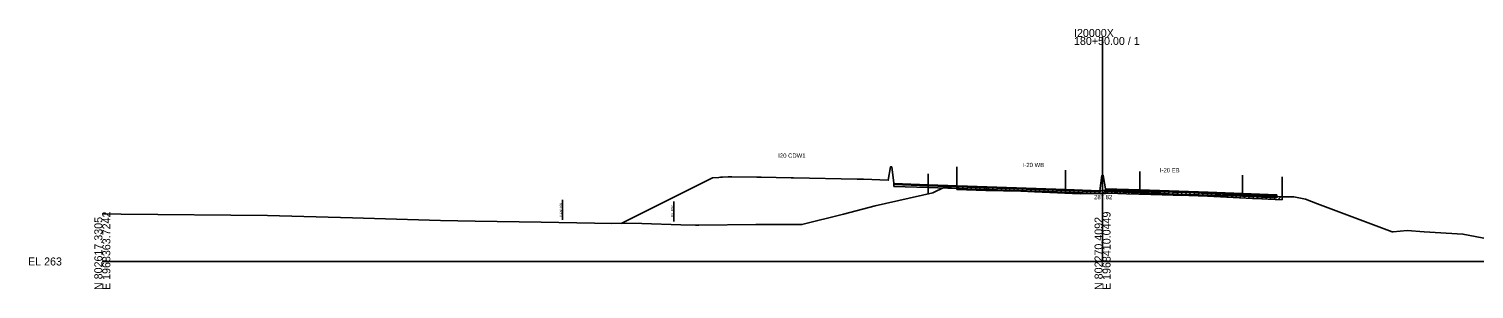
# Model space of a CAD drawing. Extents: x -4026 to 9638, y -10 to 19609.
# Drawn here: x 4974 to 5480, y 1990 to 2082 of the extents above; entities that cross this region are included whole.
import ezdxf

# ---------------------------------------------------------------- set-up
doc = ezdxf.new("R2010")
doc.units = 0
for name, color, linetype in [('Default', 7, 'Continuous'), ('RD_EX_Road', 7, 'Continuous'), ('RD_GPK_XS_Cell', 7, 'Continuous'), ('RD_PD_ALT1_TrvlWay', 7, 'Continuous'), ('RD_TX_Misc1', 7, 'Continuous'), ('RD_XS_Base', 7, 'Continuous'), ('RD_XS_ExGround', 7, 'Continuous'), ('RD_XS_ExPaveRet', 7, 'Continuous'), ('RD_XS_ExRW', 7, 'Continuous'), ('RD_XS_MedBWall', 7, 'Continuous'), ('RD_XS_NewRW', 7, 'Continuous'), ('RD_XS_Pave', 7, 'Continuous'), ('RD_XS_PaveOvlay', 7, 'Continuous'), ('RD_XS_TX_Elev_EX', 7, 'Continuous')]:
    doc.layers.add(name, color=color, linetype=linetype)

msp = doc.modelspace()

# ---------------------------------------------------------------- linework, layer by layer
at = {"layer": 'RD_EX_Road'}
for p, q in [((5298.96, 2033.22), (5298.96, 2026.22)), ((5412.87, 2029.63), (5412.87, 2022.63))]:
    msp.add_line(p, q, dxfattribs=at)
at = {"layer": 'RD_GPK_XS_Cell'}
for p, q in [((5350, 2000), (5350, 2078.67)), ((5000, 2000), (5350, 2000)), ((5350, 2000), (5700, 2000))]:
    msp.add_line(p, q, dxfattribs=at)
at = {"layer": 'RD_PD_ALT1_TrvlWay'}
for p, q in [((5289, 2030.71), (5289, 2023.71)), ((5337, 2031.97), (5337, 2024.97)), ((5363, 2031.53), (5363, 2024.53)), ((5399, 2030.27), (5399, 2023.27))]:
    msp.add_line(p, q, dxfattribs=at)
at = {"layer": 'RD_XS_Base'}
for points in [[(5277, 2026.94), (5277, 2026.27)], [(5289, 2026.54), (5277, 2026.94)], [(5277, 2026.27), (5289, 2025.87)], [(5337, 2024.91), (5313, 2025.73), (5289, 2026.54)], [(5289, 2026.54), (5289, 2025.87)], [(5289, 2026.54), (5289, 2026.54), (5289, 2025.87), (5289, 2025.87)], [(5289, 2025.87), (5313, 2025.06), (5337, 2024.24)], [(5337, 2024.24), (5337, 2024.91)], [(5349, 2024.44), (5337, 2024.91)], [(5337, 2024.24), (5349, 2023.77)], [(5349, 2023.77), (5349, 2024.44)], [(5351, 2024.47), (5351, 2025.14)], [(5351, 2025.14), (5363, 2024.72)], [(5363, 2024.05), (5351, 2024.47)], [(5363, 2024.05), (5363, 2024.72)], [(5363, 2024.72), (5387, 2023.91), (5399, 2023.5)], [(5399, 2022.83), (5387, 2023.24), (5363, 2024.05)], [(5399, 2023.5), (5399, 2023.5), (5399, 2022.83), (5399, 2022.83)], [(5399, 2022.83), (5399, 2023.5)], [(5399, 2023.5), (5411, 2023.02)], [(5411, 2022.35), (5399, 2022.83)], [(5411, 2023.02), (5411, 2022.35)]]:
    msp.add_lwpolyline(points, dxfattribs=at)
at = {"layer": 'RD_XS_ExGround'}
msp.add_lwpolyline([(5000, 2016.66), (5006.58, 2016.54), (5057.84, 2016.11), (5087.49, 2015.24), (5118.37, 2014.41), (5130.5, 2014.16), (5153.5, 2013.74), (5172.25, 2013.48), (5178.34, 2013.27), (5183.48, 2013.38), (5188.78, 2013.36), (5202.46, 2012.89), (5207.61, 2012.76), (5208.75, 2012.73), (5228.66, 2013), (5242.74, 2012.94), (5244.79, 2012.91), (5259.32, 2016.57), (5270.43, 2019.53), (5290.62, 2024.07), (5294.72, 2026.02), (5295.29, 2026.03), (5298.96, 2026.22), (5309.13, 2025.82), (5321.35, 2025.62), (5326.2, 2025.44), (5342.16, 2024.75), (5346.95, 2024.76), (5349.19, 2024.75), (5350.19, 2024.84), (5351.79, 2024.97), (5355.33, 2024.79), (5358.39, 2024.66), (5366.89, 2024.43), (5374.7, 2024.24), (5380.18, 2024.14), (5386.66, 2023.85), (5402.52, 2023.11), (5405.68, 2022.97), (5407.91, 2022.86), (5412.87, 2022.63), (5413.43, 2022.62), (5416.87, 2022.69), (5421.03, 2021.81), (5425.19, 2020.21), (5451.3, 2010.33), (5451.7, 2010.35), (5456.55, 2010.8), (5462.49, 2010.36), (5476.11, 2009.61), (5494.48, 2006.09)], dxfattribs=at)
at = {"layer": 'RD_XS_ExPaveRet'}
for p, q in [((5298.96, 2025.22), (5298.96, 2026.22)), ((5298.96, 2025.22), (5299.92, 2026.18)), ((5298.96, 2025.22), (5309.13, 2024.82)), ((5300.46, 2025.16), (5301.42, 2026.12)), ((5301.96, 2025.1), (5302.92, 2026.07)), ((5303.46, 2025.04), (5304.42, 2026.01)), ((5304.96, 2024.98), (5305.92, 2025.95)), ((5306.46, 2024.93), (5307.42, 2025.89)), ((5307.96, 2024.87), (5308.92, 2025.83)), ((5309.13, 2024.82), (5321.35, 2024.62)), ((5309.46, 2024.81), (5310.45, 2025.8)), ((5310.96, 2024.79), (5311.95, 2025.77)), ((5312.46, 2024.77), (5313.45, 2025.75)), ((5313.96, 2024.74), (5314.95, 2025.73)), ((5315.46, 2024.72), (5316.45, 2025.7)), ((5316.96, 2024.69), (5317.95, 2025.68)), ((5318.46, 2024.67), (5319.45, 2025.65)), ((5319.96, 2024.64), (5320.95, 2025.63)), ((5321.35, 2024.62), (5326.2, 2024.44)), ((5321.46, 2024.62), (5322.43, 2025.58)), ((5322.96, 2024.56), (5323.93, 2025.53)), ((5324.46, 2024.51), (5325.43, 2025.47)), ((5325.96, 2024.45), (5326.92, 2025.41)), ((5326.2, 2024.44), (5342.16, 2023.75)), ((5327.46, 2024.39), (5328.42, 2025.34)), ((5328.96, 2024.32), (5329.92, 2025.28)), ((5330.46, 2024.26), (5331.42, 2025.21)), ((5331.96, 2024.19), (5332.92, 2025.15)), ((5333.46, 2024.12), (5334.42, 2025.08)), ((5334.96, 2024.06), (5335.92, 2025.02)), ((5336.46, 2023.99), (5337.42, 2024.95)), ((5337.96, 2023.93), (5338.92, 2024.89)), ((5339.46, 2023.86), (5340.42, 2024.82)), ((5340.96, 2023.8), (5341.92, 2024.76)), ((5342.16, 2023.75), (5346.95, 2023.76)), ((5342.46, 2023.75), (5343.47, 2024.75)), ((5343.96, 2023.75), (5344.97, 2024.76)), ((5345.46, 2023.76), (5346.47, 2024.76)), ((5346.95, 2023.76), (5349.19, 2023.75)), ((5346.96, 2023.76), (5347.96, 2024.76)), ((5348.46, 2023.76), (5349.48, 2024.78)), ((5349.19, 2023.75), (5350.19, 2023.84)), ((5349.96, 2023.82), (5351.05, 2024.91)), ((5350.19, 2023.84), (5351.79, 2023.97)), ((5351.46, 2023.94), (5352.46, 2024.93)), ((5351.79, 2023.97), (5355.33, 2023.79)), ((5352.96, 2023.91), (5353.91, 2024.86)), ((5354.46, 2023.83), (5355.42, 2024.78)), ((5355.33, 2023.79), (5358.39, 2023.66)), ((5355.96, 2023.76), (5356.92, 2024.72)), ((5357.46, 2023.7), (5358.42, 2024.66)), ((5358.39, 2023.66), (5366.89, 2023.43)), ((5358.96, 2023.65), (5359.94, 2024.62)), ((5360.46, 2023.61), (5361.44, 2024.58)), ((5361.96, 2023.56), (5362.94, 2024.54)), ((5363.46, 2023.52), (5364.44, 2024.49)), ((5364.96, 2023.48), (5365.94, 2024.45)), ((5366.46, 2023.44), (5367.44, 2024.41)), ((5366.89, 2023.43), (5374.7, 2023.24)), ((5367.96, 2023.4), (5368.94, 2024.38)), ((5369.46, 2023.37), (5370.44, 2024.34)), ((5370.96, 2023.33), (5371.94, 2024.31)), ((5372.46, 2023.3), (5373.44, 2024.27)), ((5373.96, 2023.26), (5374.94, 2024.24)), ((5374.7, 2023.24), (5380.18, 2023.14)), ((5375.46, 2023.23), (5376.44, 2024.21)), ((5376.96, 2023.2), (5377.94, 2024.18)), ((5378.46, 2023.18), (5379.44, 2024.16)), ((5379.96, 2023.15), (5380.93, 2024.11)), ((5380.18, 2023.14), (5386.66, 2022.85)), ((5381.46, 2023.09), (5382.42, 2024.04)), ((5382.96, 2023.02), (5383.92, 2023.98)), ((5384.46, 2022.95), (5385.42, 2023.91)), ((5385.96, 2022.89), (5386.92, 2023.84)), ((5386.66, 2022.85), (5402.52, 2022.11)), ((5387.46, 2022.82), (5388.42, 2023.77)), ((5388.96, 2022.75), (5389.92, 2023.7)), ((5390.46, 2022.67), (5391.42, 2023.63)), ((5391.96, 2022.6), (5392.92, 2023.56)), ((5393.46, 2022.53), (5394.42, 2023.49)), ((5394.96, 2022.46), (5395.92, 2023.42)), ((5396.46, 2022.39), (5397.42, 2023.35)), ((5397.96, 2022.32), (5398.92, 2023.28)), ((5399.46, 2022.25), (5400.42, 2023.2)), ((5400.96, 2022.18), (5401.92, 2023.13)), ((5402.46, 2022.11), (5403.42, 2023.07)), ((5403.96, 2022.04), (5404.92, 2023)), ((5405.46, 2021.98), (5406.42, 2022.93)), ((5406.96, 2021.9), (5407.92, 2022.86)), ((5402.52, 2022.11), (5405.68, 2021.97)), ((5405.68, 2021.97), (5407.91, 2021.86)), ((5407.91, 2021.86), (5412.87, 2021.63)), ((5408.46, 2021.83), (5409.42, 2022.79)), ((5409.96, 2021.76), (5410.92, 2022.72)), ((5411.46, 2021.69), (5412.42, 2022.65)), ((5412.87, 2022.63), (5412.87, 2021.63))]:
    msp.add_line(p, q, dxfattribs=at)
at = {"layer": 'RD_XS_ExRW'}
msp.add_line((5200, 2013.97), (5200, 2020.97), dxfattribs=at)
at = {"layer": 'RD_XS_MedBWall'}
for points in [[(5349, 2024.76), (5349.75, 2030.14), (5350.25, 2030.14), (5351, 2025.47)], [(5349, 2023.76), (5349, 2024.76)], [(5351, 2023.76), (5349, 2023.76)], [(5351, 2025.47), (5351, 2023.76)]]:
    msp.add_lwpolyline(points, dxfattribs=at)
at = {"layer": 'RD_XS_NewRW'}
msp.add_line((5161, 2014.63), (5161, 2021.63), dxfattribs=at)
at = {"layer": 'RD_XS_Pave'}
for points in [[(5181.6, 2013.32), (5209.34, 2027.19), (5213.5, 2029.27), (5215.77, 2029.46), (5216.27, 2029.5), (5217, 2029.55), (5219, 2029.71), (5220.32, 2029.7), (5229, 2029.59), (5230.58, 2029.56), (5241, 2029.35), (5241.83, 2029.34), (5264.18, 2028.89), (5265, 2028.87), (5266.32, 2028.82), (5275, 2028.47), (5275.75, 2033.14), (5276.25, 2033.14), (5277, 2027.47)], [(5277, 2027.11), (5289, 2026.71)], [(5277, 2026.94), (5277, 2027.11)], [(5289, 2026.54), (5277, 2026.94)], [(5289, 2026.71), (5289, 2026.71), (5289, 2026.54), (5289, 2026.54)], [(5289, 2026.54), (5289, 2026.71)], [(5289, 2026.71), (5313, 2025.89), (5337, 2025.08)], [(5337, 2024.91), (5313, 2025.73), (5289, 2026.54)], [(5337, 2025.08), (5349, 2024.61)], [(5337, 2024.91), (5337, 2025.08)], [(5349, 2024.44), (5337, 2024.91)], [(5349, 2024.61), (5349, 2024.44)], [(5363, 2024.89), (5351, 2025.31)], [(5351, 2025.31), (5351, 2025.14)], [(5351, 2025.14), (5363, 2024.72)], [(5399, 2023.67), (5387, 2024.08), (5363, 2024.89)], [(5363, 2024.89), (5363, 2024.72)], [(5363, 2024.72), (5387, 2023.91), (5399, 2023.5)], [(5399, 2023.67), (5399, 2023.67), (5399, 2023.5), (5399, 2023.5)], [(5399, 2023.5), (5399, 2023.67)], [(5399, 2023.67), (5411, 2023.19)], [(5411, 2023.02), (5399, 2023.5)], [(5411, 2023.19), (5411, 2023.02)]]:
    msp.add_lwpolyline(points, dxfattribs=at)
at = {"layer": 'RD_XS_PaveOvlay'}
for points in [[(5277, 2027.28), (5289, 2026.88)], [(5277, 2027.11), (5277, 2027.28)], [(5289, 2026.71), (5277, 2027.11)], [(5289, 2026.88), (5313, 2026.06), (5337, 2025.24)], [(5289, 2026.71), (5289, 2026.88)], [(5289, 2026.88), (5289, 2026.88), (5289, 2026.71), (5289, 2026.71)], [(5337, 2025.08), (5313, 2025.89), (5289, 2026.71)], [(5337, 2025.24), (5337, 2025.08)], [(5337, 2025.24), (5349, 2024.76)], [(5349, 2024.61), (5337, 2025.08)], [(5349, 2024.76), (5349, 2024.61)], [(5363, 2025.06), (5351, 2025.47)], [(5351, 2025.47), (5351, 2025.31)], [(5351, 2025.31), (5363, 2024.89)], [(5399, 2023.84), (5387, 2024.24), (5363, 2025.06)], [(5363, 2025.06), (5363, 2024.89)], [(5363, 2024.89), (5387, 2024.08), (5399, 2023.67)], [(5399, 2023.67), (5399, 2023.84)], [(5399, 2023.84), (5411, 2023.36)], [(5399, 2023.84), (5399, 2023.84), (5399, 2023.67), (5399, 2023.67)], [(5411, 2023.19), (5399, 2023.67)], [(5411, 2023.36), (5411, 2023.19)]]:
    msp.add_lwpolyline(points, dxfattribs=at)

# ---------------------------------------------------------------- texts
at = {"layer": 'Default'}
msp.add_text('-', height=0.0001, dxfattribs=at).set_placement((5000, 2000))
at = {"layer": 'RD_GPK_XS_Cell'}
for s, p in [('180+50.00 / 1', (5340, 2075.87)), ('I20000X', (5340, 2078.67)), ('EL 263', (4974, 1998.6))]:
    msp.add_text(s, height=2.8, dxfattribs=at).set_placement(p)
for s, p in [('N 802617.3305', (5000, 1990)), ('E 1968363.7242', (5002.8, 1990)), ('N 802270.4092', (5350, 1990)), ('E 1968410.0449', (5352.8, 1990))]:
    msp.add_text(s, height=2.8, rotation=90, dxfattribs=at).set_placement(p)
at = {"layer": 'RD_TX_Misc1'}
for s, p in [('I20 CDW1', (5236.52, 2036.35)), ('I-20 WB', (5322.06, 2033.06)), ('I-20 EB', (5370.06, 2031.24))]:
    msp.add_text(s, height=1.5, dxfattribs=at).set_placement(p)
at = {"layer": 'RD_XS_ExRW'}
msp.add_text('EX. R/W ', height=0.75, rotation=90, dxfattribs=at).set_placement((5199.75, 2015.66))
at = {"layer": 'RD_XS_NewRW'}
msp.add_text('NEW R/W ', height=0.75, rotation=90, dxfattribs=at).set_placement((5160.75, 2015.78))
at = {"layer": 'RD_XS_TX_Elev_EX'}
msp.add_text('287.82', height=1.5, dxfattribs=at).set_placement((5347.05, 2021.82))

doc.saveas('drawing.dxf')
